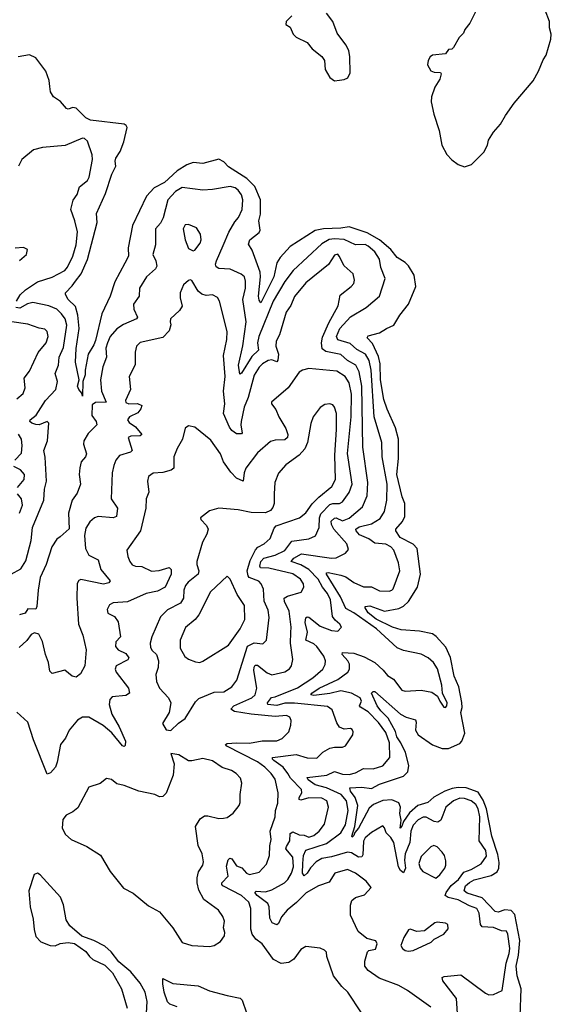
# Model space of a CAD drawing. Extents: x 1550320 to 1685906, y 509093 to 640511.
# Tile 318 of 532: x 1669694 to 1673005, y 557068 to 563196. Entities that reach past the tile are written whole.
import ezdxf

# ---------------------------------------------------------------- set-up
doc = ezdxf.new("R2010")
doc.units = 0

msp = doc.modelspace()

# ---------------------------------------------------------------- linework, layer by layer
at = {"layer": '0CON20XD'}
for points in [[(1671389.4, 563220.6), (1671353.9, 563185), (1671351.5, 563165), (1671379.3, 563149.3), (1671398.1, 563105), (1671415, 563086.9), (1671483.8, 563053.8), (1671514.6, 563015), (1671576.7, 562966.7), (1671591.8, 562941.8), (1671595.9, 562885), (1671625.4, 562835), (1671655, 562815.4)], [(1671655, 562815.4), (1671685, 562819.6), (1671715, 562824.4), (1671737, 562833), (1671751.4, 562865), (1671750, 562965), (1671743.1, 563005), (1671725, 563039.4), (1671671.7, 563111.7), (1671645, 563184.3), (1671605.4, 563235.4)], [(1672532, 563245), (1672498, 563175), (1672466.2, 563135), (1672457.3, 563112.7), (1672432, 563085), (1672395, 563022.5), (1672385, 563013.3), (1672365, 563010), (1672345, 562982.5), (1672264.5, 562975.5), (1672251.2, 562965), (1672238.3, 562941.7), (1672234.2, 562915), (1672255, 562878), (1672275, 562870), (1672315, 562866.7), (1672318.3, 562858.3), (1672310, 562825), (1672278.9, 562775), (1672259.4, 562715), (1672256.7, 562685), (1672273.1, 562606.9), (1672305.7, 562505.7), (1672323.4, 562415), (1672355, 562357.1), (1672385, 562323.5), (1672424.6, 562294.6), (1672465, 562279.7), (1672507.8, 562295), (1672585, 562370.3), (1672607.2, 562415), (1672614.2, 562445.8), (1672645.5, 562495), (1672688.1, 562545), (1672719.5, 562600.5), (1672774.4, 562675.6), (1672892, 562815), (1672925.1, 562874.9), (1672954.1, 562945.9), (1672972.2, 562975), (1673002.1, 563075), (1673005.2, 563105), (1672994.8, 563145), (1672993.2, 563185), (1672967, 563255)], [(1672811.2, 556995), (1672818.2, 557165), (1672793.1, 557245), (1672786, 557305), (1672800.5, 557375), (1672808.5, 557465), (1672777.5, 557627.5), (1672755, 557651.6), (1672716, 557656), (1672675, 557641.8), (1672655, 557646.7), (1672575, 557731.5), (1672481.1, 557761.1), (1672462.8, 557775), (1672470.3, 557805), (1672495, 557826.6), (1672525, 557842.7), (1672630.5, 557869.5), (1672667.7, 557892.3), (1672678.3, 557915), (1672680.1, 557950.1), (1672671.4, 558001.4), (1672634.4, 558115), (1672601, 558285), (1672579.8, 558339.8), (1672549.4, 558389.4), (1672475.5, 558415.5), (1672425, 558417.8), (1672388, 558412), (1672342.5, 558395), (1672272.6, 558357.4), (1672235, 558323.6), (1672174, 558306), (1672120.9, 558259.1), (1672083.8, 558206.2), (1672075, 558178), (1672063.8, 558165), (1672070, 558215), (1672062.1, 558255), (1672066.7, 558295), (1672055, 558321.6), (1672010.9, 558340.9), (1671955, 558336.3), (1671898.2, 558311.8), (1671871, 558289), (1671805, 558165.5), (1671782.1, 558137.9), (1671775, 558118.8), (1671765, 558108.8), (1671761.9, 558115), (1671780.8, 558175), (1671800.9, 558305), (1671782.9, 558355), (1671753.8, 558395), (1671751.1, 558415), (1671825, 558418.9), (1671885, 558412.3), (1671935, 558437.8), (1672085, 558487.7), (1672110.8, 558515), (1672117.7, 558555), (1672096.9, 558635), (1672067.9, 558695), (1672042, 558732), (1672034.8, 558765.2), (1671989.3, 558849.3), (1671942.7, 558895), (1671921.2, 558925), (1671884.6, 559005), (1671894.4, 559015.6), (1671905, 559015.7), (1672064.7, 558875), (1672101.5, 558855), (1672158.9, 558838.9), (1672164.2, 558825), (1672158.8, 558775), (1672175, 558745.4), (1672265, 558682.7), (1672325, 558661.2), (1672365, 558660), (1672435, 558691.6), (1672448.4, 558705), (1672466.8, 558755), (1672440.9, 558885), (1672448.9, 558915), (1672447.1, 558947.1), (1672429.3, 559045), (1672400.7, 559110.7), (1672376.3, 559226.3), (1672348.3, 559291.7), (1672287.9, 559357.9), (1672265, 559374.5), (1672185, 559389.9), (1672069.6, 559399.6), (1672015, 559414.6), (1671914.9, 559464.9), (1671865.2, 559505), (1671846.2, 559535), (1671846.2, 559545), (1671875, 559547.7), (1671965, 559514.5), (1672055, 559530.6), (1672085, 559545.2), (1672115.8, 559574.2), (1672172.3, 559665), (1672189.8, 559745), (1672169.3, 559905), (1672145, 559932), (1672063.5, 559973.5), (1672035.8, 560015), (1672036.8, 560025), (1672077.3, 560072.7), (1672093.4, 560105), (1672092.2, 560185), (1672075.6, 560225.6), (1672043, 560365), (1672052.2, 560465), (1672054.2, 560585), (1672035, 560655.6), (1671981.7, 560771.7), (1671962.5, 560832.5), (1671941.6, 560955), (1671939.7, 561055), (1671929.4, 561099.4), (1671890.9, 561180.9), (1671857.1, 561215), (1671865, 561227.5), (1671935, 561246.7), (1671978.1, 561275), (1672025, 561294.7), (1672062.3, 561357.7), (1672114.6, 561425), (1672160.5, 561535), (1672150.9, 561605), (1672115.3, 561665), (1672095.5, 561685.5), (1672045.6, 561715.6), (1672005.3, 561765), (1671935.6, 561825.6), (1671858.6, 561868.6), (1671745, 561907.2), (1671695, 561899.1), (1671585.1, 561894.9), (1671535, 561884.4), (1671379.1, 561785), (1671315.3, 561715), (1671295, 561681.9), (1671277.6, 561595), (1671195, 561434), (1671185, 561450), (1671181.2, 561475), (1671194, 561595), (1671191.9, 561625), (1671142, 561762), (1671118.7, 561798.7), (1671126.7, 561825), (1671185, 561871.6), (1671190.7, 561885), (1671183.3, 561945), (1671194.4, 561985), (1671194.3, 562075), (1671158.3, 562158.3), (1671108, 562208), (1670995, 562279.5), (1670965, 562311.5), (1670935, 562328.4), (1670835, 562300), (1670775, 562306.7), (1670735, 562292.8), (1670674.7, 562255.3), (1670595, 562182.2), (1670530.4, 562149.6), (1670483.1, 562096.9), (1670396.4, 561915), (1670369.7, 561775), (1670371.5, 561725), (1670349.2, 561680.9), (1670287.3, 561565), (1670257.3, 561475), (1670204.7, 561365.3), (1670165, 561200), (1670155, 561172.5), (1670120, 561115), (1670102.1, 561015), (1670102.5, 560985), (1670086.8, 560943.2), (1670085, 560852), (1670081.7, 560871.7), (1670061.1, 560895), (1670054.5, 560915), (1670063.8, 560955), (1670041.4, 561065), (1670045, 561150), (1670063.4, 561275), (1670056.7, 561356.7), (1670040.9, 561410.9), (1669995.6, 561455), (1669978, 561485), (1669978.8, 561495), (1670021.2, 561538.8), (1670041.3, 561568.6), (1670077, 561615), (1670116.2, 561703.8), (1670175.4, 561934.6), (1670171.1, 561988.9), (1670228.6, 562115), (1670266.7, 562235), (1670293.1, 562285), (1670288.7, 562315), (1670292.8, 562335), (1670320.5, 562375), (1670343.1, 562435), (1670362.1, 562525), (1670357.8, 562537.8), (1670345, 562545.8), (1670135, 562570.8), (1670105, 562585.2), (1670045, 562645.4), (1670025, 562650), (1669995, 562638.3), (1669985, 562642.5), (1669947.5, 562687.5), (1669905, 562715.6), (1669885, 562747.5), (1669880.8, 562779.2), (1669877.1, 562817.1), (1669855.8, 562875.8), (1669795, 562958.7), (1669755, 562976.7), (1669684.5, 562965)], [(1669674.1, 561445), (1669696.3, 561483.7), (1669730.4, 561515), (1669805, 561564.7), (1669895.6, 561594.4), (1669975, 561634.5), (1669991.8, 561655), (1670025.4, 561725), (1670045.8, 561795), (1670054.1, 561875), (1670037.7, 561945), (1670012.5, 562015), (1670027.2, 562072.8), (1670052.4, 562107.6), (1670066.9, 562155), (1670115, 562194.4), (1670127.3, 562215), (1670146.7, 562325), (1670145.3, 562355.3), (1670115, 562440), (1670097, 562457), (1670085, 562459.2), (1669976.8, 562413.2), (1669835, 562400), (1669780, 562385), (1669706.9, 562325), (1669685.3, 562284.7)], [(1672421, 557011), (1672413.6, 557105), (1672329.5, 557215), (1672324.4, 557235), (1672337.8, 557242.2), (1672441.1, 557251.1), (1672595, 557137.1), (1672615, 557127.9), (1672645, 557128.5), (1672698.6, 557155), (1672724.7, 557325), (1672743.1, 557385), (1672745.9, 557415), (1672734, 557505), (1672725, 557523.3), (1672695, 557526.7), (1672645, 557546.2), (1672575, 557551.5), (1672563.4, 557565), (1672555.2, 557635.2), (1672541.9, 557665), (1672495, 557680.6), (1672425, 557718.1), (1672362.8, 557732.8), (1672344.7, 557745), (1672349.8, 557765), (1672381.3, 557808.7), (1672427.1, 557845), (1672460.1, 557889.9), (1672505, 557906.9), (1672567.4, 557942.6), (1672600.6, 557989.4), (1672597.1, 558025), (1672556.5, 558085), (1672559.1, 558235), (1672550, 558285), (1672535, 558310.9), (1672505, 558334.2), (1672465, 558349.5), (1672435, 558352.2), (1672395, 558335.3), (1672347.7, 558295), (1672329.3, 558245), (1672315.9, 558215), (1672298.1, 558201.9), (1672275, 558205.7), (1672225, 558232.8), (1672206.2, 558233.8), (1672175, 558215.9), (1672145, 558183.2), (1672129.8, 558145), (1672124.2, 558075.8), (1672094.4, 558005), (1672090.7, 557965), (1672097.3, 557915), (1672085, 557885.7), (1672065, 557901.9), (1672052.4, 557925), (1672023.3, 558075), (1672005, 558107.1), (1671976.7, 558135), (1671966.7, 558166.7), (1671955, 558178.8), (1671885, 558138.2), (1671844.7, 558105), (1671835.7, 558084.3), (1671831.7, 557998.3), (1671824.7, 557985.3), (1671805, 557984.8), (1671760.7, 558010.7), (1671735, 558015.2), (1671635, 557986.3), (1671575, 557976), (1671541.2, 557955), (1671505, 557918.5), (1671485, 557884.1), (1671465, 557868.2), (1671455.2, 557885.2), (1671457.5, 557945), (1671461.9, 557995), (1671475, 558028.2), (1671605, 558068.8), (1671695, 558135.3), (1671723, 558185), (1671740.5, 558275), (1671729.4, 558335), (1671697, 558375), (1671605, 558415.9), (1671533.3, 558435), (1671490.9, 558465), (1671485, 558480), (1671605.8, 558494.2), (1671655, 558516.6), (1671705, 558500.7), (1671745, 558499.4), (1671785, 558508.8), (1671835, 558535.5), (1671895, 558534.5), (1671955, 558551.5), (1672000, 558605), (1671997.6, 558695), (1671975, 558760), (1671928.3, 558821.7), (1671865, 558889.2), (1671816.6, 558916.6), (1671811.1, 558925), (1671822.3, 558955), (1671814.7, 558975), (1671760.8, 559005), (1671695, 559019.2), (1671625, 559002.6), (1671525, 558990.8), (1671507.5, 558995), (1671513.5, 559005), (1671559.1, 559035), (1671675, 559090.4), (1671737.5, 559135), (1671748.8, 559155), (1671748.2, 559185), (1671738.5, 559205), (1671702.3, 559245), (1671705, 559258.2), (1671775, 559253), (1671840, 559230), (1671905, 559195.4), (1671957.9, 559147.9), (1671985, 559114.5), (1672021.9, 559091.9), (1672075, 559022.9), (1672095, 559017.5), (1672195, 559024.2), (1672260.5, 559010.5), (1672296, 558986), (1672310, 558955), (1672335, 558916.7), (1672345, 558916.2), (1672353.8, 558925), (1672355.6, 558945), (1672328, 559005), (1672322.2, 559055), (1672295.8, 559155.8), (1672271.9, 559195), (1672237.5, 559225), (1672195, 559246.9), (1672085, 559270), (1672045, 559286.4), (1671916.5, 559405), (1671775, 559505.2), (1671725, 559532.5), (1671692.4, 559605), (1671604.7, 559745), (1671605.6, 559754.4), (1671615, 559756.4), (1671695, 559739.3), (1671725, 559728.8), (1671775, 559694), (1671835, 559666.9), (1671885, 559666.2), (1671935, 559642.2), (1671995, 559640), (1672012, 559645), (1672020, 559655), (1672060.9, 559765), (1672053.8, 559815), (1672023.9, 559895), (1672005.5, 559915), (1671975, 559932.9), (1671905, 559937.9), (1671868.2, 559965), (1671809.9, 559989.9), (1671788.8, 560015), (1671788.2, 560025), (1671809.2, 560040.8), (1671885, 560059.1), (1671938.1, 560091.9), (1671965.4, 560135), (1671981.1, 560205), (1671982, 560305), (1671951.8, 560475), (1671948.4, 560565), (1671901, 560725), (1671883.7, 561015), (1671871, 561075), (1671847.5, 561115), (1671793.1, 561143.1), (1671751.6, 561181.6), (1671675, 561202.5), (1671667.9, 561225), (1671688.4, 561275), (1671755, 561346.2), (1671851.1, 561405), (1671935.7, 561475), (1671970.5, 561585), (1671943.3, 561653.3), (1671934.7, 561705), (1671905, 561750.7), (1671865, 561786.2), (1671845, 561796), (1671785, 561794.1), (1671715, 561827.1), (1671655, 561832.9), (1671621.6, 561828.4), (1671575, 561800), (1671397.9, 561635), (1671345, 561566.9), (1671273, 561445), (1671183.5, 561225), (1671174.5, 561185), (1671181.3, 561138.7), (1671139.5, 561100.5), (1671075, 560995.8), (1671065, 560988.8), (1671056.2, 561046.2), (1671083.8, 561166.2), (1671103.5, 561315), (1671083.8, 561455), (1671099.3, 561525), (1671099.5, 561569.5), (1671093.1, 561595), (1671073, 561613), (1671005, 561643.2), (1670935, 561648.2), (1670917.8, 561657.8), (1670913.9, 561675), (1670918.9, 561695), (1670960.5, 561789.5), (1670995.8, 561874.2), (1671033.2, 561936.8), (1671057.3, 561965), (1671078.5, 562015), (1671084.6, 562075), (1671075.4, 562105), (1671055, 562134.4), (1671035, 562150), (1671005, 562158.5), (1670895, 562138.9), (1670835, 562134.6), (1670705, 562152.1), (1670663.2, 562126.8), (1670615.5, 562075), (1670588.3, 561961.7), (1670570.7, 561929.3), (1670540, 561895), (1670539.6, 561795), (1670522.5, 561735), (1670542, 561695), (1670547.8, 561662.2), (1670540.5, 561645), (1670484.5, 561595), (1670440.5, 561525), (1670437.8, 561475), (1670402.2, 561425), (1670405.5, 561395), (1670427.5, 561345), (1670422, 561335), (1670340.6, 561299.4), (1670298.5, 561271.5), (1670257.3, 561225), (1670239.6, 561185), (1670231.1, 561151.1), (1670234.5, 561095), (1670210.5, 561035), (1670196.4, 560955), (1670202.7, 560885), (1670233.1, 560815), (1670165, 560813.1), (1670145, 560798.1), (1670143.1, 560733.1), (1670170.4, 560695), (1670174.4, 560675), (1670120.1, 560619.9), (1670093.1, 560575), (1670091.9, 560555), (1670110, 560495), (1670103.8, 560476.2), (1670077.3, 560445), (1670067.4, 560407.4), (1670064.6, 560365), (1670072.5, 560305), (1670051.5, 560248.5), (1670020.4, 560205), (1669998.1, 560125), (1670002.2, 560027.8), (1669945, 559977.8)], [(1670775, 561756.7), (1670785, 561761.2), (1670818.6, 561805), (1670824.3, 561825.7), (1670820.9, 561860.9), (1670795, 561900), (1670745, 561921.2), (1670725, 561920), (1670711.2, 561895), (1670724, 561825), (1670745, 561772.5), (1670775, 561756.7)], [(1669693.1, 561696.9), (1669736.2, 561735), (1669743.3, 561765), (1669717.7, 561777.7), (1669665, 561773.3)], [(1671520.4, 559099.6), (1671582.7, 559155), (1671597.3, 559182.7), (1671597.9, 559205), (1671587.5, 559235), (1671545, 559295.8), (1671525, 559312.5), (1671475.4, 559335), (1671486, 559385), (1671471.2, 559445), (1671475, 559473.3), (1671485, 559480.3), (1671495, 559476.8), (1671565, 559421.1), (1671635, 559395.7), (1671675, 559390), (1671698.8, 559415), (1671688.8, 559435), (1671658.1, 559458.1), (1671641.3, 559481.3), (1671630.4, 559585), (1671611.6, 559625), (1671579.8, 559665), (1671553, 559715), (1671494.9, 559774.9), (1671445, 559803), (1671385.6, 559825), (1671400.9, 559845), (1671448.7, 559871.3), (1671635, 559844.1), (1671664, 559846), (1671723.8, 559876.2), (1671740.9, 559899.1), (1671731.1, 559935), (1671650.8, 560025), (1671636.6, 560055), (1671634.2, 560075), (1671655, 560094.7), (1671665, 560095.8), (1671705, 560077.1), (1671745, 560093.2), (1671829.6, 560165), (1671857.8, 560232.2), (1671861.4, 560315), (1671831.4, 560535), (1671825.4, 560915.4), (1671808.5, 561005), (1671786.6, 561046.6), (1671735.5, 561075.5), (1671695, 561111.8), (1671601.3, 561131.3), (1671578.4, 561148.4), (1671573.1, 561185), (1671579, 561221), (1671620.3, 561309.7), (1671676.8, 561415), (1671689.4, 561480.6), (1671758.6, 561535), (1671774.3, 561555), (1671780, 561575), (1671771.2, 561615), (1671714.2, 561665), (1671684.2, 561725), (1671675, 561735.6), (1671655, 561730.8), (1671618.1, 561671.9), (1671475, 561557.9), (1671405, 561473.1), (1671382, 561418), (1671352.7, 561375), (1671311.5, 561235), (1671292.2, 561195), (1671289.7, 561165), (1671305.6, 561115), (1671302.6, 561077.4), (1671295, 561067.5), (1671265, 561080), (1671240.8, 561075), (1671206.5, 561055), (1671185, 561032.7), (1671155, 560984.2), (1671116.3, 560843.7), (1671092.4, 560785), (1671074.2, 560695), (1671072.1, 560672.1), (1671080, 560625), (1671075, 560618.8), (1671045, 560618.5), (1671015, 560639.1), (1671000.2, 560660.2), (1670964.1, 560745), (1670970.5, 560805), (1670962.7, 560885), (1670974.3, 560974.3), (1670962.3, 561105), (1670983.1, 561205), (1670986.9, 561255), (1670937.9, 561445), (1670925, 561467.8), (1670895, 561484.4), (1670855, 561480), (1670827.7, 561487.7), (1670806.2, 561506.2), (1670765, 561572.5), (1670755, 561577.5), (1670745, 561573.3), (1670715, 561546.7), (1670694, 561495), (1670692.5, 561465), (1670705, 561412.5), (1670688.8, 561385), (1670634, 561335), (1670630, 561315), (1670634.2, 561295.8), (1670625, 561258.8), (1670585, 561217.1), (1670445, 561187.8), (1670420.6, 561165), (1670413.8, 561126.2), (1670412.2, 561047.8), (1670375.5, 560975), (1670383.3, 560895), (1670351.9, 560825), (1670355, 560814.4), (1670373.3, 560805), (1670427, 560807), (1670454.3, 560795), (1670449.1, 560775), (1670430, 560750), (1670378.6, 560725), (1670364.5, 560705), (1670375, 560689.5), (1670415, 560661.8), (1670454, 560615), (1670444.3, 560605.7), (1670385.5, 560604.5), (1670369.2, 560595), (1670394.3, 560515), (1670383.8, 560505), (1670315.4, 560484.6), (1670293.1, 560455), (1670279.3, 560420.7), (1670270, 560375), (1670264.4, 560215), (1670303.3, 560155), (1670297.5, 560105), (1670275, 560095.6), (1670183.3, 560105), (1670160, 560095), (1670129.6, 560070.4), (1670105, 560030.8), (1670097.4, 559985), (1670104.3, 559904.3), (1670125, 559864.5), (1670183.5, 559835), (1670198.7, 559775), (1670257.1, 559702.9), (1670249.2, 559690.8), (1670215, 559683.6), (1670075, 559712.2), (1670061.4, 559705), (1670051.8, 559688.2), (1670050, 559595), (1670060.5, 559435), (1670087.3, 559365), (1670107.3, 559275), (1670100, 559175), (1670072.2, 559125), (1670045, 559103.3), (1670021.1, 559111.1), (1669975, 559148.8), (1669895, 559126.2), (1669882, 559142), (1669873.5, 559195), (1669853.8, 559245), (1669835, 559326.7), (1669812.1, 559372.1), (1669785, 559380), (1669765, 559369.2), (1669737.4, 559332.6), (1669690.3, 559289.7)], [(1669640, 559745), (1669700.6, 559779.4), (1669731.6, 559828.4), (1669765.7, 559955), (1669772.7, 560035), (1669843.6, 560205), (1669849.2, 560275), (1669860.8, 560325), (1669852.6, 560472.6), (1669843.8, 560515), (1669866, 560575), (1669874.3, 560685), (1669865, 560695.6), (1669815, 560675.3), (1669795, 560675.8), (1669770, 560685), (1669757.8, 560695), (1669758.9, 560705), (1669795.6, 560734.4), (1669854.1, 560825), (1669918.5, 560895), (1669929.3, 560945), (1669913.8, 560995), (1669936.1, 561045), (1669940.2, 561095), (1669967.2, 561155), (1669987, 561295), (1669976.3, 561335), (1669955, 561364.6), (1669924.4, 561394.4), (1669875, 561415.9), (1669775, 561435.2), (1669742.7, 561427.3), (1669695, 561400.9), (1669669.2, 561405)], [(1669675, 560835.8), (1669715, 560868.8), (1669728.5, 560905), (1669721.9, 560965), (1669755, 561009.2), (1669807.8, 561125), (1669858.5, 561185), (1669870.5, 561225), (1669865, 561256.2), (1669849.7, 561269.7), (1669815, 561275.6), (1669745, 561300.8), (1669645, 561314.7)], [(1671044.3, 558695.7), (1671125, 558693), (1671205, 558708.8), (1671295, 558708.9), (1671327.8, 558722.2), (1671370, 558765), (1671383.1, 558805), (1671385.6, 558835), (1671375.8, 558855), (1671356.2, 558865), (1671285, 558859.4), (1671135, 558873.1), (1671031.6, 558891.6), (1671009.4, 558905), (1671027.8, 558925), (1671138.9, 558975), (1671160.7, 558995), (1671170.3, 559035), (1671152.3, 559145), (1671153.4, 559166.6), (1671161.2, 559178.8), (1671175, 559179.2), (1671235, 559131.3), (1671265, 559117.9), (1671345, 559137.1), (1671375, 559156), (1671386.7, 559175), (1671394.5, 559215), (1671380.6, 559315), (1671382.4, 559382.4), (1671385.3, 559415), (1671372.8, 559515), (1671344.1, 559575), (1671341.8, 559595), (1671361.1, 559608.9), (1671446.2, 559633.8), (1671463.3, 559665), (1671461.5, 559685), (1671443.3, 559715), (1671395, 559746.9), (1671245, 559782.3), (1671194.5, 559785), (1671188.6, 559795), (1671196.4, 559825), (1671215, 559844.8), (1671285, 559863), (1671345, 559891.7), (1671389.2, 559950.8), (1671495, 559964.7), (1671537, 559983), (1671560, 560035), (1671560.5, 560095), (1671568.8, 560121.2), (1671625, 560179.6), (1671645, 560185.9), (1671684.7, 560185.3), (1671704.3, 560195.7), (1671746.3, 560253.7), (1671764.3, 560305.7), (1671753.8, 560373.8), (1671736.4, 560496.4), (1671758.8, 560725), (1671759.6, 560865), (1671745.5, 560935.5), (1671720.8, 560975), (1671668.8, 561008.8), (1671495, 561024.4), (1671455, 561015.7), (1671435, 561002.5), (1671365, 560904.2), (1671262.5, 560815), (1671262.5, 560805), (1671289.7, 560769.7), (1671308.1, 560725), (1671351.2, 560651.2), (1671363.2, 560615), (1671362.1, 560595), (1671345, 560581.1), (1671285, 560579.1), (1671255, 560570.7), (1671175, 560500), (1671102.9, 560405), (1671092.1, 560375), (1671086.2, 560325), (1671045, 560342.7), (1671009.7, 560379.8), (1670964, 560444), (1670944.4, 560495), (1670885, 560580), (1670785, 560660), (1670745, 560668), (1670725, 560653.3), (1670706.9, 560585), (1670675, 560528), (1670654.4, 560475), (1670654, 560405), (1670637.4, 560392.6), (1670585, 560378.1), (1670525, 560374), (1670495, 560352.5), (1670490, 560325), (1670497.1, 560255), (1670481.1, 560215), (1670479.1, 560155), (1670445.5, 560015), (1670361.4, 559895), (1670367.5, 559855), (1670379.2, 559825), (1670395, 559804.3), (1670415, 559795.6), (1670455, 559792.5), (1670515, 559764.5), (1670562, 559768), (1670625, 559785.8), (1670637.5, 559775), (1670636.5, 559745), (1670600, 559665), (1670551.5, 559638.5), (1670480.8, 559625), (1670365, 559573.5), (1670275, 559567.1), (1670254, 559555), (1670237.5, 559525), (1670243, 559503), (1670285, 559482.5), (1670307.7, 559447.7), (1670320.9, 559355), (1670293.5, 559325), (1670290, 559295), (1670306.7, 559275), (1670355, 559252.1), (1670374.4, 559225), (1670367.8, 559212.2), (1670295.6, 559175), (1670287.5, 559155), (1670295.5, 559135), (1670370.5, 559035), (1670377.5, 559005), (1670355, 558990.9), (1670268.9, 558981.1), (1670254.5, 558965.5), (1670250, 558935), (1670267.5, 558875), (1670314.2, 558794.2), (1670352.2, 558705), (1670350, 558680), (1670345, 558673.8), (1670335, 558677.5), (1670268.1, 558758.1), (1670213.6, 558803.6), (1670125, 558854.5), (1670085, 558854.5), (1670054.2, 558835.8), (1670001.8, 558775), (1669978.5, 558725), (1669948.7, 558685), (1669927.5, 558575), (1669915.9, 558544.1), (1669885, 558508.8), (1669865, 558500), (1669779.3, 558715), (1669745, 558824), (1669676.3, 558886.3)], [(1670635, 558773.3), (1670682.1, 558817.9), (1670725, 558848), (1670789.4, 558950.6), (1670808.8, 558971.2), (1670905, 559010.4), (1670965, 559013.8), (1671014.5, 559045), (1671046.2, 559085), (1671113.4, 559296.6), (1671155, 559317.9), (1671208.3, 559311.7), (1671231.9, 559335), (1671248, 559475), (1671241.5, 559521.5), (1671216.8, 559576.8), (1671211.8, 559651.8), (1671197.9, 559685), (1671182.4, 559702.4), (1671123.1, 559725), (1671115.8, 559735.8), (1671111.5, 559765), (1671129, 559831), (1671163, 559897), (1671177.1, 559912.9), (1671215.9, 559934.1), (1671253.8, 559966.2), (1671279.1, 560030.9), (1671292, 560045), (1671437.1, 560095), (1671475, 560126.9), (1671515, 560182.3), (1671557.8, 560225), (1671638.9, 560291.1), (1671660.3, 560335), (1671656.9, 560485), (1671666.7, 560645), (1671666.1, 560745), (1671655.6, 560785), (1671645, 560798), (1671625, 560806), (1671595, 560802), (1671565, 560782), (1671521.9, 560725), (1671507.2, 560682.8), (1671485.4, 560565), (1671468.8, 560525), (1671435, 560485.5), (1671351.4, 560425), (1671305.4, 560374.6), (1671282.5, 560315), (1671278.2, 560245), (1671279.5, 560185), (1671270.7, 560159.3), (1671255, 560140.8), (1671225, 560127.1), (1671135, 560128.8), (1671055, 560145.6), (1670935, 560156), (1670875, 560140), (1670820, 560095), (1670822.5, 560085), (1670858.1, 560048.1), (1670867.5, 560025), (1670858.6, 559995), (1670831.5, 559945), (1670797.3, 559825), (1670796.4, 559805), (1670808.7, 559765), (1670805.3, 559745), (1670742.3, 559695), (1670726, 559675), (1670716.3, 559645), (1670713.7, 559595), (1670695.3, 559565), (1670615, 559522.3), (1670570.8, 559479.2), (1670516, 559355), (1670507.1, 559315), (1670509.2, 559289.2), (1670519.7, 559269.7), (1670545.5, 559245), (1670557.7, 559205), (1670555.5, 559165), (1670541.4, 559121.4), (1670546.3, 559076.3), (1670565, 559036), (1670620.8, 558975), (1670634.3, 558945), (1670624, 558885), (1670584, 558815), (1670605, 558777.5), (1670635, 558773.3)], [(1669663.1, 560455), (1669705, 560497.5), (1669709.7, 560545), (1669705.2, 560585.2), (1669687, 560617)], [(1669680.9, 560285), (1669721.9, 560335), (1669723.3, 560365), (1669698.6, 560395), (1669658, 560415)], [(1669692.5, 560125), (1669711.9, 560175), (1669705.6, 560215), (1669679.4, 560245)], [(1669945, 559977.8), (1669925, 559963.1), (1669894.6, 559915), (1669859.2, 559805), (1669821.2, 559725), (1669807.8, 559645), (1669800, 559545), (1669793.3, 559526.7), (1669745, 559530), (1669728.2, 559501.8), (1669692.2, 559492.2)], [(1670815, 559196), (1670835, 559204.2), (1670995, 559304.3), (1671066.5, 559405), (1671096.2, 559463.8), (1671095, 559551.2), (1671048, 559618), (1671005, 559713.3), (1670985, 559733.3), (1670883.1, 559635), (1670808.7, 559491.3), (1670786.1, 559463.9), (1670727, 559413), (1670693.6, 559335), (1670693.3, 559285), (1670722.4, 559232.4), (1670745, 559216), (1670788.8, 559198.8), (1670815, 559196)], [(1672255, 557051.1), (1672109.4, 557155), (1672055.7, 557185.7), (1671932.1, 557232.1), (1671865, 557278.9), (1671844.4, 557305), (1671843.8, 557336.2), (1671860, 557395), (1671867.5, 557402.5), (1671909.1, 557410.9), (1671921.2, 557445), (1671912.5, 557462.5), (1671855, 557478.8), (1671802.4, 557522.4), (1671753.2, 557623.2), (1671754.4, 557685.6), (1671762.9, 557715), (1671785, 557732.9), (1671840.9, 557749.1), (1671882.5, 557795), (1671851.2, 557835), (1671785, 557885.6), (1671735, 557906.9), (1671656.4, 557883.6), (1671621.8, 557828.2), (1671554.1, 557805.9), (1671478, 557762), (1671418.2, 557701.8), (1671359.3, 557655), (1671325, 557612.7), (1671305, 557570.8), (1671296.2, 557563.8), (1671265.6, 557575), (1671251.6, 557605), (1671247.4, 557675), (1671239.7, 557695), (1671173.2, 557745), (1671157.5, 557765), (1671167.5, 557772.5), (1671225, 557769.4), (1671265, 557781), (1671342.7, 557825), (1671364.2, 557845.8), (1671387.7, 557885), (1671398.8, 557925), (1671394.8, 557985), (1671352.2, 558035), (1671355, 558050.5), (1671375.8, 558085), (1671377.9, 558132.1), (1671395, 558141.1), (1671435, 558123.3), (1671465, 558120.6), (1671495, 558109.4), (1671525, 558118.4), (1671558.9, 558145), (1671591.3, 558188.7), (1671617.9, 558295), (1671606.2, 558335), (1671575, 558351.6), (1671495, 558354.3), (1671445, 558339.7), (1671435, 558342.9), (1671434.2, 558355), (1671450.9, 558385), (1671448.8, 558405), (1671379.8, 558475), (1671363.8, 558505), (1671335.2, 558545), (1671276, 558585), (1671267.9, 558595), (1671269.2, 558605), (1671415, 558622.5), (1671485, 558601.8), (1671545, 558600.6), (1671582.7, 558637.3), (1671625, 558663.3), (1671655, 558669.4), (1671705, 558668.6), (1671722.6, 558677.4), (1671768, 558745), (1671771.2, 558765), (1671765, 558778.8), (1671753.9, 558783.9), (1671715, 558780), (1671685, 558793.8), (1671669.8, 558819.8), (1671640.9, 558900.9), (1671611.4, 558921.4), (1671405, 558942.6), (1671345, 558942.5), (1671295, 558927.4), (1671240, 558935), (1671237.1, 558945), (1671262.2, 558977.8), (1671285, 558981.1), (1671425, 559037.5), (1671520.4, 559099.6)], [(1671822.5, 557015), (1671737.1, 557145), (1671699.8, 557179.8), (1671648.6, 557245), (1671606, 557365), (1671603.9, 557393.9), (1671593.3, 557405), (1671565, 557417.5), (1671475, 557429.2), (1671445, 557409.2), (1671400.3, 557349.7), (1671370.9, 557329.1), (1671321.5, 557321.5), (1671275, 557348.1), (1671204.7, 557444.7), (1671163.9, 557473.9), (1671142.4, 557505), (1671134.1, 557535.9), (1671132.8, 557665), (1671120.3, 557705), (1671074.6, 557745), (1670960, 557805), (1670951.8, 557815), (1670953.6, 557825), (1670992.9, 557865), (1670982.8, 557927.2), (1670992.8, 557967.2), (1671002.7, 557977.3), (1671015, 557972.9), (1671045, 557930.4), (1671077.8, 557917.8), (1671105.7, 557885), (1671125, 557875.5), (1671185, 557890), (1671230.2, 557939.8), (1671250.5, 557995), (1671251.2, 558055), (1671259.6, 558095), (1671254.7, 558145), (1671285.5, 558235), (1671287.7, 558275), (1671300.6, 558319.4), (1671304.7, 558384.7), (1671285, 558468.6), (1671260.4, 558505), (1671220, 558545), (1671175, 558576.7), (1670983.1, 558675), (1670976, 558685), (1670985, 558690.6), (1671044.3, 558695.7)], [(1670875, 557428), (1670905, 557433.8), (1670945, 557460), (1670968.8, 557495), (1670971.2, 557515), (1670963.8, 557545), (1670970, 557585), (1670960, 557615), (1670932, 557655), (1670841.3, 557721.3), (1670808.8, 557778.8), (1670798.2, 557825), (1670798.4, 557855), (1670807.6, 557892.4), (1670834.4, 557935), (1670838.5, 557955), (1670829.5, 558005), (1670806.2, 558056.2), (1670789.4, 558175), (1670817.6, 558222.4), (1670845, 558240.6), (1670865, 558242.2), (1670935, 558225.7), (1670964.1, 558225.9), (1670985, 558232), (1671022.7, 558257.3), (1671060, 558305), (1671066.7, 558325), (1671066.2, 558375), (1671077.1, 558445), (1671068.6, 558475), (1671042.5, 558505), (1671013.6, 558523.6), (1670955, 558541.4), (1670895, 558583.1), (1670835, 558597.8), (1670766.4, 558583.6), (1670744.4, 558584.4), (1670685, 558620), (1670635, 558630), (1670656.2, 558565), (1670648.8, 558495), (1670605, 558382.5), (1670585, 558362), (1670565, 558360.6), (1670535, 558374.4), (1670435, 558395.4), (1670345, 558429.1), (1670299.7, 558439.7), (1670265, 558468), (1670235, 558474), (1670195, 558442.9), (1670125, 558420), (1670055, 558291.4), (1670025, 558266), (1669983.3, 558245), (1669962.1, 558217.9), (1669959.2, 558165), (1669980, 558125), (1670014.6, 558094.6), (1670111.4, 558051.4), (1670196.4, 557996.4), (1670258, 557895), (1670340.3, 557790.3), (1670400.9, 557760.9), (1670495, 557682), (1670565, 557644.2), (1670647.5, 557545), (1670705, 557453.8), (1670766.1, 557433.9), (1670875, 557428)], [(1672285, 557854.4), (1672311.4, 557875), (1672341.4, 557915), (1672348.6, 557935), (1672348.3, 557961.7), (1672340, 557995), (1672326.2, 558016.2), (1672295, 558047.5), (1672272.5, 558057.5), (1672255, 558048.8), (1672195, 557988), (1672180.9, 557945), (1672188.1, 557915), (1672204.2, 557895), (1672285, 557854.4)], [(1670481.1, 556975), (1670487.2, 557085), (1670474.7, 557144.7), (1670445, 557200.8), (1670385, 557271.2), (1670312, 557332), (1670262.5, 557395), (1670225, 557430), (1670155, 557466.2), (1670081.7, 557491.7), (1670005, 557557.5), (1669983.8, 557595), (1669967, 557687), (1669947.5, 557735), (1669822, 557875), (1669805, 557885.6), (1669784.6, 557875.4), (1669750.8, 557775), (1669758, 557675), (1669778.3, 557598.3), (1669783.3, 557535), (1669795, 557490), (1669825, 557457.5), (1669883.6, 557433.6), (1669915, 557433.3), (1669945, 557446.2), (1669995, 557452.5), (1670035, 557447.5), (1670105, 557397.5), (1670127.5, 557365), (1670148.3, 557348.3), (1670223, 557313), (1670272.5, 557265), (1670328.8, 557165), (1670362.9, 557045)], [(1672115, 557399.2), (1672145, 557404.3), (1672255.7, 557454.3), (1672275.8, 557474.2), (1672335.8, 557504.2), (1672361.7, 557538.3), (1672360, 557565), (1672345, 557573.8), (1672295, 557580), (1672280, 557575), (1672214.2, 557525.8), (1672167.7, 557522.3), (1672125, 557536.7), (1672115, 557532.5), (1672086, 557485), (1672067.5, 557435), (1672077.5, 557415), (1672094.2, 557404.2), (1672115, 557399.2)], [(1670675, 557053.8), (1670629.2, 557069.2), (1670614.1, 557084.1), (1670593.5, 557145), (1670584.3, 557195.7), (1670585, 557230), (1670647.4, 557197.4), (1670805, 557184.4), (1670875, 557153.3), (1670985, 557122.5), (1671067, 557107), (1671078.8, 557095), (1671106.1, 557016.1)]]:
    msp.add_lwpolyline(points, dxfattribs=at)

doc.saveas('drawing.dxf')
